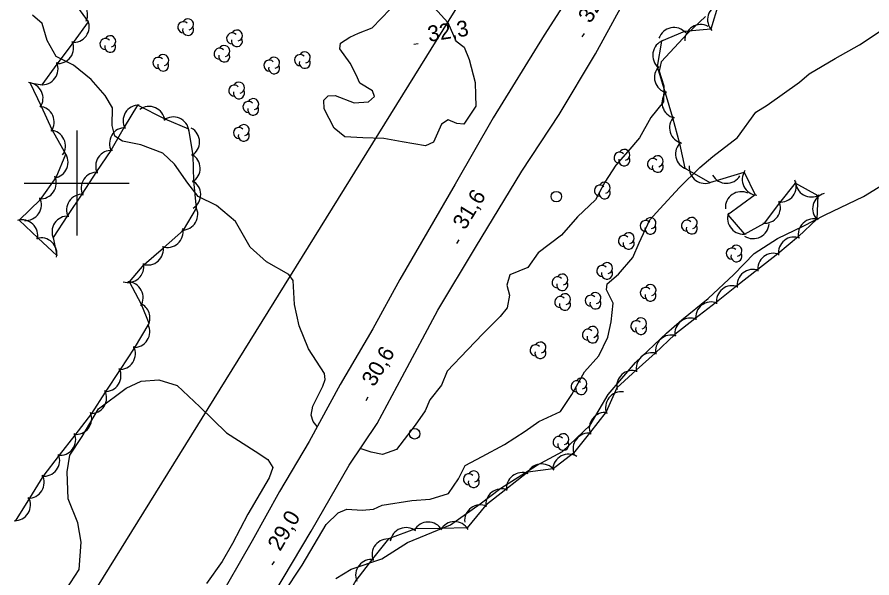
# Model space of a CAD drawing. Extents: x 646142 to 649934, y 5874075 to 5876351.
# Drawn here: x 648188.7 to 648351.2, y 5875524.9 to 5875631.6 of the extents above; entities that cross this region are included whole.
import ezdxf

# ---------------------------------------------------------------- set-up
doc = ezdxf.new("R2010")
doc.units = 0
for name, color, linetype in [('Niveau 1', 7, 'Continuous'), ('Niveau 2', 7, 'Continuous'), ('Niveau 21', 7, 'Continuous'), ('Niveau 3', 7, 'Continuous'), ('Niveau 36', 7, 'Continuous'), ('Niveau 44', 7, 'Continuous'), ('Niveau 61', 7, 'Continuous')]:
    doc.layers.add(name, color=color, linetype=linetype)

msp = doc.modelspace()

# ---------------------------------------------------------------- linework, layer by layer
at = {"layer": 'Niveau 1'}
for points in [[(648245.74, 5875553.72), (648244.93, 5875554.63), (648244.61, 5875555.87), (648244.88, 5875557.56), (648246.77, 5875561.33), (648247.25, 5875562.63), (648247.1, 5875563.77), (648244.06, 5875568.47), (648242.3, 5875572.81), (648241.42, 5875576.88), (648241.14, 5875581.46), (648240.31, 5875582.6), (648236.11, 5875585.02), (648232.98, 5875587.82), (648230.16, 5875592.66), (648226.55, 5875595.7), (648223.09, 5875597.44), (648221.13, 5875599.99), (648218.56, 5875603.58), (648216.35, 5875605.65), (648212.21, 5875607.28), (648208.72, 5875607.98), (648207.22, 5875608.89), (648206.72, 5875610.92), (648206.81, 5875614.27), (648205.43, 5875616.63), (648202.74, 5875619.7), (648199.38, 5875622.42), (648196.1, 5875624.06), (648194.39, 5875627.09), (648193.45, 5875630.35), (648191.61, 5875631.93)], [(648319.59, 5875631.66), (648316.17, 5875628.41), (648311.14, 5875623.07), (648310.76, 5875621.26), (648311.66, 5875618.46), (648311.6, 5875615.41), (648309.14, 5875612.46), (648307.03, 5875608.56), (648304.82, 5875605.97), (648302.5, 5875603.38), (648300.45, 5875600.17), (648298.64, 5875596.81), (648295.23, 5875593.56), (648292.17, 5875590.1), (648287.73, 5875586.7), (648285.77, 5875583.96), (648282.38, 5875582.54), (648281.78, 5875580.6), (648282.27, 5875578.68), (648281.83, 5875576.24), (648280.52, 5875574.64), (648277.27, 5875571.39), (648274.3, 5875568.29), (648270.43, 5875564.19), (648269.37, 5875561.52), (648267.17, 5875558.76), (648266.24, 5875556.67), (648264.33, 5875553.94), (648260.79, 5875549.29), (648258.17, 5875548.39), (648256.02, 5875548.79), (648254.25, 5875549.4), (648253.89, 5875549.43)]]:
    msp.add_lwpolyline(points, dxfattribs=at)
at = {"layer": 'Niveau 2'}
for points in [[(648268.05, 5875633.3), (648270.54, 5875630.51), (648272.12, 5875627.02), (648273.69, 5875625.83), (648274.61, 5875623.49), (648275.74, 5875619.11), (648275.86, 5875616.71), (648275.9, 5875614.64), (648273.59, 5875611.19), (648272.3, 5875611.29), (648270.65, 5875611.99), (648269.34, 5875611.17), (648267.85, 5875607.76), (648266.3, 5875607.09), (648261.87, 5875607.83), (648258.42, 5875608.47), (648254.39, 5875608.56), (648250.97, 5875608.75), (648248.96, 5875610.42), (648247.08, 5875614.12), (648247.01, 5875615.78), (648247.84, 5875616.59), (648249.15, 5875616.63), (648252.77, 5875615.26), (648255.5, 5875615.41), (648256.65, 5875616.48), (648256.26, 5875617.54), (648253.84, 5875618.96), (648253.11, 5875620.59), (648251.97, 5875622.82), (648250.03, 5875625.54), (648250.17, 5875626.61), (648251.92, 5875627.73), (648253.55, 5875628.51), (648256.19, 5875629.5), (648259.61, 5875633.04)], [(648285.25, 5875552.78), (648287.86, 5875554.66), (648292.01, 5875556.54), (648294.14, 5875559.75), (648296.56, 5875564.09), (648299.26, 5875567.12), (648300.99, 5875570.71), (648301.64, 5875573.58), (648302, 5875577.12), (648300.72, 5875579.66), (648300.86, 5875580.82), (648303.02, 5875582.67), (648305.77, 5875585.82), (648306.93, 5875588.62), (648308.95, 5875592.98), (648310.91, 5875595.09), (648314.62, 5875599.12), (648318.46, 5875602.93), (648320.99, 5875605.03), (648325.64, 5875608.68), (648329.12, 5875613.49), (648331.31, 5875614.82), (648337.45, 5875619.15), (648339.28, 5875620.74), (648344.21, 5875623.66), (648348.82, 5875626.26), (648352.8, 5875628.88)], [(648249.3, 5875524.8), (648252.16, 5875526.58), (648258.04, 5875528.49), (648262.92, 5875531.65), (648271.05, 5875535), (648276.72, 5875538.97), (648280.63, 5875541.93), (648287.42, 5875546.28), (648292.39, 5875548.92), (648297.63, 5875553.95), (648301.04, 5875559.75), (648306.26, 5875565.87), (648312.15, 5875571.46), (648315.06, 5875574), (648320.09, 5875578.03), (648324.97, 5875582.62), (648328.8, 5875586.61), (648333.23, 5875589.44), (648338.15, 5875591.79), (648342.35, 5875593.96), (648349.6, 5875597.41), (648354.03, 5875600.18)], [(648197.98, 5875522.67), (648200.45, 5875526.5), (648200.86, 5875531.71), (648200.18, 5875535.34), (648198.35, 5875539.92), (648198.19, 5875545.09), (648198.7, 5875548.24), (648201.01, 5875551.76), (648204.12, 5875557.02), (648209.39, 5875560.95), (648212.27, 5875562.33), (648215.59, 5875562.54), (648219.11, 5875561.49), (648223.43, 5875557.4), (648228.51, 5875552.51), (648233.93, 5875548.97), (648236.34, 5875547.44), (648237.26, 5875545.9), (648236.61, 5875543.95), (648232.54, 5875537), (648229.63, 5875531.42), (648227.65, 5875528.03)], [(648221.92, 5875490.9), (648224.08, 5875494.66), (648227.69, 5875501.57), (648229.86, 5875505.55), (648233.63, 5875511.83), (648239.24, 5875521.84), (648242.85, 5875527.3), (648247.43, 5875535.04), (648249.72, 5875537.29), (648251.34, 5875537.94), (648254.28, 5875537.77), (648256.44, 5875537.94), (648258.1, 5875538.71), (648263.71, 5875539.61), (648267.19, 5875539.89), (648270.67, 5875540.92), (648272.58, 5875543.72), (648273.88, 5875546.24), (648277.07, 5875547.99), (648281.37, 5875550.29), (648285.25, 5875552.78)], [(648227.65, 5875528.03), (648224.7, 5875523.83)]]:
    msp.add_lwpolyline(points, dxfattribs=at)
at = {"layer": 'Niveau 21'}
for points in [[(648351.52, 5875718.3), (648344.61, 5875710.08), (648339.05, 5875703.69), (648332.24, 5875693.99), (648327.22, 5875686.49), (648320.08, 5875676.65), (648314.36, 5875667.71), (648309.36, 5875659.75), (648303.73, 5875651.17), (648296.97, 5875640.77), (648288.9, 5875628.09), (648279.22, 5875612.41), (648271.94, 5875599.79), (648261.42, 5875581.63), (648256.29, 5875572.27), (648250.11, 5875561.67), (648244.17, 5875550.86), (648238.58, 5875541.33), (648233.33, 5875531.95), (648226.44, 5875519.89)], [(648237.47, 5875521.85), (648244.6, 5875533.81), (648251.79, 5875546.34), (648257.15, 5875554.24), (648261.87, 5875563.11), (648268.69, 5875575.83), (648275.8, 5875587.76), (648284.66, 5875602.23), (648291.73, 5875613), (648298.63, 5875624.56), (648305.26, 5875636.67), (648308.61, 5875643.7)]]:
    msp.add_lwpolyline(points, dxfattribs=at)
at = {"layer": 'Niveau 3'}
for p, q in [((648296.11, 5875627.78), (648296.53, 5875628.46)), ((648264.12, 5875626.43), (648264.91, 5875626.56)), ((648272.29, 5875588.48), (648272.71, 5875589.16)), ((648255.01, 5875558.64), (648255.42, 5875559.32)), ((648237.18, 5875527.35), (648237.59, 5875528.04))]:
    msp.add_line(p, q, dxfattribs=at)
at = {"layer": 'Niveau 36'}
msp.add_lwpolyline([(648600.59, 5876162.13), (648551.33, 5876082.95), (648424.31, 5875879.18), (648303.24, 5875683.36), (648187.06, 5875496.14), (648107.92, 5875369.28), (648085.7, 5875326.63)], dxfattribs=at)
for centre in [(648291.2, 5875597.41), (648264.26, 5875552.3)]:
    msp.add_circle(centre, 1, dxfattribs=at)
at = {"layer": 'Niveau 44'}
for points in [[(648188.35, 5875535.66), (648191.05, 5875540.04), (648193.59, 5875544.18), (648196.74, 5875548.21), (648199.69, 5875552.07), (648202.84, 5875556.17), (648205.49, 5875560.23), (648208.31, 5875564.54), (648210.96, 5875568.6), (648213.76, 5875573.31), (648212.31, 5875576.9), (648210.05, 5875581.19), (648212.85, 5875584.47), (648216.48, 5875587.7), (648220.32, 5875591.04), (648222.76, 5875595.24), (648222.29, 5875600.41), (648222.17, 5875605.26), (648221.29, 5875610.23), (648216.83, 5875612.15), (648211.55, 5875614.81), (648209.05, 5875610.65), (648206.48, 5875606.2), (648203.79, 5875602.16), (648200.94, 5875597.87), (648198.26, 5875593.83), (648195.49, 5875589.66), (648196.2, 5875586.18), (648192.68, 5875589.51), (648189.05, 5875592.95), (648193.11, 5875596.87), (648196.06, 5875601.03), (648197.92, 5875605.51), (648195.35, 5875610.14), (648193.28, 5875614.53), (648191.16, 5875619.06), (648193.42, 5875618.69), (648196.3, 5875622.59), (648199.36, 5875626.73), (648202.24, 5875630.64), (648199.02, 5875635.14)], [(648322.03, 5875634.09), (648320.59, 5875629.25), (648315.58, 5875628.79), (648311.18, 5875626.97), (648310.39, 5875622.18), (648311.91, 5875617.13), (648313.29, 5875612.48), (648314.65, 5875607.54), (648315.65, 5875602.79), (648320.39, 5875600.08), (648326.9, 5875602.08), (648329.04, 5875597.73), (648323.83, 5875593.96), (648327, 5875590.29), (648330.79, 5875592.35), (648333.69, 5875596.24), (648336.7, 5875600), (648340.93, 5875597.61), (648340.76, 5875593.14), (648337.23, 5875589.82), (648333.31, 5875586.52), (648329.49, 5875583.52), (648325.44, 5875580.35), (648321.63, 5875577.35), (648317.56, 5875574.19), (648313.73, 5875571.21), (648309.98, 5875567.66), (648306.39, 5875564.38), (648302.7, 5875561.02), (648300.67, 5875556.47), (648297.49, 5875552.43), (648294.48, 5875548.62), (648290.57, 5875545.65), (648285.76, 5875545.01), (648281.61, 5875541.72), (648277.8, 5875538.72), (648274.25, 5875534.39), (648269.25, 5875534.32), (648264.4, 5875534.25)], [(648264.4, 5875534.25), (648259.27, 5875532.3), (648256.26, 5875528.5), (648253.08, 5875524.41), (648250.67, 5875520.19), (648248.11, 5875515.73), (648245.7, 5875511.51), (648243.31, 5875506.94), (648241.15, 5875502.6), (648238.85, 5875497.99), (648236.76, 5875493.81)]]:
    msp.add_lwpolyline(points, dxfattribs=at)
for centre, radius, start, end in [((648199.08, 5875632.02), 3, 335.559, 95.537), ((648322.96, 5875631.08), 3, 103.6463, 223.6242), ((648199.38, 5875629.73), 3, 263.5822, 23.5602), ((648221.17, 5875630.17), 1.05, 282.2692, 149.7263), ((648220.27, 5875629.64), 1.05, 44.1154, 269.804), ((648221.17, 5875629.12), 1.05, 166.9369, 29.6212), ((648313.56, 5875626.57), 3, 41.6346, 161.6125), ((648318.65, 5875627.15), 3, 61.8807, 181.8586), ((648206.36, 5875626.95), 1.05, 282.2692, 149.7263), ((648229.55, 5875627.51), 1.05, 44.1154, 269.804), ((648230.45, 5875628.04), 1.05, 282.2692, 149.7263), ((648196.41, 5875625.71), 3, 263.5822, 23.5602), ((648205.46, 5875626.42), 1.05, 44.1154, 269.804), ((648206.36, 5875625.9), 1.05, 166.9369, 29.6212), ((648228.05, 5875625.11), 1.05, 282.2692, 149.7263), ((648230.45, 5875626.99), 1.05, 166.9369, 29.6212), ((648312.53, 5875624.28), 3, 110.618, 230.596), ((648216.44, 5875623.39), 1.05, 282.2692, 149.7263), ((648227.15, 5875624.58), 1.05, 44.1154, 269.804), ((648228.05, 5875624.06), 1.05, 166.9369, 29.6212), ((648242.47, 5875623.37), 1.05, 44.1154, 269.804), ((648243.37, 5875623.9), 1.05, 282.2692, 149.7263), ((648193.44, 5875621.69), 3, 263.5822, 23.5602), ((648215.54, 5875622.86), 1.05, 44.1154, 269.804), ((648216.44, 5875622.34), 1.05, 166.9369, 29.6212), ((648236.63, 5875622.34), 1.05, 44.1154, 269.804), ((648237.53, 5875622.87), 1.05, 282.2692, 149.7263), ((648243.37, 5875622.85), 1.05, 166.9369, 29.6212), ((648237.53, 5875621.82), 1.05, 166.9369, 29.6212), ((648312.86, 5875620.1), 3, 136.597, 256.5749), ((648190.59, 5875616.11), 3, 325.1949, 85.1728), ((648229.94, 5875617.59), 1.05, 44.1154, 269.804), ((648230.84, 5875618.12), 1.05, 282.2692, 149.7263), ((648230.84, 5875617.07), 1.05, 166.9369, 29.6212), ((648314.29, 5875615.31), 3, 136.597, 256.5749), ((648192.72, 5875611.58), 3, 325.1949, 85.1728), ((648211.81, 5875611.82), 3, 88.9497, 208.9276), ((648213.77, 5875611.56), 3, 6.6522, 126.6302), ((648232.65, 5875614.47), 1.05, 44.1154, 269.804), ((648233.55, 5875615), 1.05, 282.2692, 149.7263), ((648233.55, 5875613.95), 1.05, 166.9369, 29.6212), ((648218.36, 5875609.57), 3, 6.6522, 126.6302), ((648315.72, 5875610.51), 3, 136.597, 256.5749), ((648194.85, 5875607.06), 3, 325.1949, 85.1728), ((648209.23, 5875607.54), 3, 88.9497, 208.9276), ((648220.35, 5875607.79), 3, 301.3433, 61.3213), ((648230.86, 5875609.52), 1.05, 44.1154, 269.804), ((648231.76, 5875610.05), 1.05, 282.2692, 149.7263), ((648231.76, 5875609), 1.05, 166.9369, 29.6212), ((648316.87, 5875605.53), 3, 131.8821, 251.86), ((648195.36, 5875603.94), 3, 277.4093, 37.3872), ((648206.6, 5875603.21), 3, 86.4323, 206.4103), ((648220.47, 5875602.79), 3, 301.3433, 61.3213), ((648303.22, 5875604.82), 1.05, 44.1154, 269.804), ((648304.12, 5875604.3), 1.05, 166.9369, 29.6212), ((648304.12, 5875605.35), 1.05, 282.2692, 149.7263), ((648310.48, 5875604.13), 1.05, 282.2692, 149.7263), ((648309.58, 5875603.6), 1.05, 44.1154, 269.804), ((648310.48, 5875603.08), 1.05, 166.9369, 29.6212), ((648319.46, 5875602.93), 3, 174.095, 294.073), ((648203.84, 5875599.04), 3, 86.4323, 206.4103), ((648329.55, 5875600.68), 3, 146.1946, 266.1725), ((648193.11, 5875599.99), 3, 265.641, 25.6189), ((648220.58, 5875597.79), 3, 301.3433, 61.3213), ((648300.38, 5875599.1), 1.05, 282.2692, 149.7263), ((648323.55, 5875602.94), 3, 208.949, 328.9269), ((648333.81, 5875599.36), 3, 263.3467, 23.3247), ((648339.68, 5875600.34), 3, 180.582, 300.5599), ((648299.48, 5875598.57), 1.05, 44.1154, 269.804), ((648300.38, 5875598.05), 1.05, 166.9369, 29.6212), ((648326.34, 5875595.34), 3, 64.3378, 184.3157), ((648190.28, 5875595.86), 3, 265.641, 25.6189), ((648201.07, 5875594.88), 3, 86.4323, 206.4103), ((648342.94, 5875595.13), 3, 105.4851, 225.4631), ((648220.02, 5875594.03), 3, 269.7509, 29.7288), ((648330.82, 5875595.35), 3, 263.3467, 23.3247), ((648198.3, 5875590.71), 3, 86.4323, 206.4103), ((648316.95, 5875592.4), 1.05, 282.2692, 149.7263), ((648326.75, 5875593.28), 3, 160.8565, 280.8345), ((648189.6, 5875590), 3, 346.5695, 106.5474), ((648308.2, 5875591.83), 1.05, 44.1154, 269.804), ((648309.1, 5875591.31), 1.05, 166.9369, 29.6212), ((648309.1, 5875592.36), 1.05, 282.2692, 149.7263), ((648316.05, 5875591.87), 1.05, 44.1154, 269.804), ((648316.95, 5875591.35), 1.05, 166.9369, 29.6212), ((648328.66, 5875592.42), 3, 236.4508, 356.4287), ((648340.2, 5875590.2), 3, 73.2361, 193.2141), ((648217.23, 5875590.73), 3, 251.6904, 11.6684), ((648304.96, 5875589.5), 1.05, 282.2692, 149.7263), ((648193.23, 5875586.56), 3, 346.5695, 106.5474), ((648304.06, 5875588.97), 1.05, 44.1154, 269.804), ((648304.96, 5875588.45), 1.05, 166.9369, 29.6212), ((648336.42, 5875586.73), 3, 68.1729, 188.1508), ((648213.49, 5875587.4), 3, 251.6904, 11.6684), ((648324.55, 5875586.59), 1.05, 44.1154, 269.804), ((648325.45, 5875587.12), 1.05, 282.2692, 149.7263), ((648325.45, 5875586.07), 1.05, 166.9369, 29.6212), ((648332.49, 5875583.64), 3, 68.1729, 188.1508), ((648209.76, 5875584.08), 3, 251.6904, 11.6684), ((648299.94, 5875583.27), 1.05, 44.1154, 269.804), ((648300.84, 5875583.8), 1.05, 282.2692, 149.7263), ((648291.44, 5875581.1), 1.05, 44.1154, 269.804), ((648292.34, 5875581.63), 1.05, 282.2692, 149.7263), ((648300.84, 5875582.75), 1.05, 166.9369, 29.6212), ((648328.56, 5875580.55), 3, 68.1729, 188.1508), ((648209.62, 5875578.22), 3, 327.8, 87.7779), ((648292.34, 5875580.58), 1.05, 166.9369, 29.6212), ((648309.11, 5875579.63), 1.05, 282.2692, 149.7263), ((648324.63, 5875577.46), 3, 68.1729, 188.1508), ((648292.84, 5875577.89), 1.05, 282.2692, 149.7263), ((648298.64, 5875578.13), 1.05, 282.2692, 149.7263), ((648308.21, 5875579.1), 1.05, 44.1154, 269.804), ((648309.11, 5875578.58), 1.05, 166.9369, 29.6212), ((648291.94, 5875577.36), 1.05, 44.1154, 269.804), ((648292.84, 5875576.84), 1.05, 166.9369, 29.6212), ((648297.74, 5875577.6), 1.05, 44.1154, 269.804), ((648298.64, 5875577.08), 1.05, 166.9369, 29.6212), ((648320.68, 5875574.38), 3, 67.9182, 187.8962), ((648210.93, 5875574.32), 3, 334.481, 65.0635), ((648307.31, 5875573.3), 1.05, 282.2692, 149.7263), ((648316.73, 5875571.31), 3, 67.9182, 187.8962), ((648210.9, 5875571.72), 3, 266.8428, 26.8208), ((648298.1, 5875571.67), 1.05, 282.2692, 149.7263), ((648306.41, 5875572.77), 1.05, 44.1154, 269.804), ((648307.31, 5875572.25), 1.05, 166.9369, 29.6212), ((648297.2, 5875571.14), 1.05, 44.1154, 269.804), ((648298.1, 5875570.62), 1.05, 166.9369, 29.6212), ((648313.07, 5875568.09), 3, 72.3794, 192.3573), ((648287.27, 5875568.18), 1.05, 44.1154, 269.804), ((648288.17, 5875568.71), 1.05, 282.2692, 149.7263), ((648208.16, 5875567.53), 3, 266.8428, 26.8208), ((648288.17, 5875567.66), 1.05, 166.9369, 29.6212), ((648309.37, 5875564.72), 3, 72.3794, 192.3573), ((648205.42, 5875563.35), 3, 266.8428, 26.8208), ((648305.68, 5875561.35), 3, 72.3794, 192.3573), ((648295.95, 5875561.85), 1.05, 282.2692, 149.7263), ((648295.05, 5875561.32), 1.05, 44.1154, 269.804), ((648295.95, 5875560.8), 1.05, 166.9369, 29.6212), ((648202.69, 5875559.16), 3, 266.8428, 26.8208), ((648303.56, 5875557.29), 3, 81.7821, 201.76), ((648199.85, 5875555.18), 3, 262.5943, 22.5722), ((648300.47, 5875553.36), 3, 81.7821, 201.76), ((648196.81, 5875551.21), 3, 262.5943, 22.5722), ((648291.62, 5875550.73), 1.05, 44.1154, 269.804), ((648292.52, 5875551.26), 1.05, 282.2692, 149.7263), ((648297.37, 5875549.43), 3, 81.7821, 201.76), ((648292.52, 5875550.21), 1.05, 166.9369, 29.6212), ((648193.77, 5875547.24), 3, 262.5943, 22.5722), ((648293.52, 5875545.43), 3, 57.6019, 177.5798), ((648288.4, 5875543.58), 3, 37.6832, 157.6611), ((648274.59, 5875543.65), 1.05, 44.1154, 269.804), ((648275.49, 5875544.18), 1.05, 282.2692, 149.7263), ((648284.72, 5875541.93), 3, 68.2797, 188.2577), ((648190.81, 5875543.03), 3, 268.4432, 28.4211), ((648275.49, 5875543.13), 1.05, 166.9369, 29.6212), ((648280.79, 5875538.83), 3, 68.2797, 188.2577), ((648188.2, 5875538.77), 3, 268.4432, 28.4211), ((648276.76, 5875535.79), 3, 66.1496, 186.1276), ((648266.85, 5875532.52), 3, 30.8119, 150.7898), ((648271.85, 5875532.59), 3, 30.8119, 150.7898), ((648262.6, 5875531.46), 3, 51.7172, 171.6951), ((648259.15, 5875529.3), 3, 81.5817, 201.5596), ((648256.04, 5875525.39), 3, 81.5817, 201.5596)]:
    msp.add_arc(centre, radius, start, end, dxfattribs=at)
at = {"layer": 'Niveau 61'}
for points in [[(648200, 5875610), (648200, 5875600), (648200, 5875590)], [(648190, 5875600), (648200, 5875600), (648210, 5875600)]]:
    msp.add_lwpolyline(points, dxfattribs=at)

# ---------------------------------------------------------------- texts
at = {"layer": 'Niveau 3'}
for s, rotation, p in [('32,2 ', 58.1001, (648297.67, 5875630.21)), ('32,3 ', 8.9405, (648266.97, 5875626.84)), ('31,6 ', 58.5037, (648273.83, 5875590.92)), ('30,6 ', 58.6779, (648256.54, 5875561.08)), ('29,0 ', 59.5527, (648238.68, 5875529.82))]:
    msp.add_text(s, height=3, rotation=rotation, dxfattribs=at).set_placement(p)

doc.saveas('drawing.dxf')
